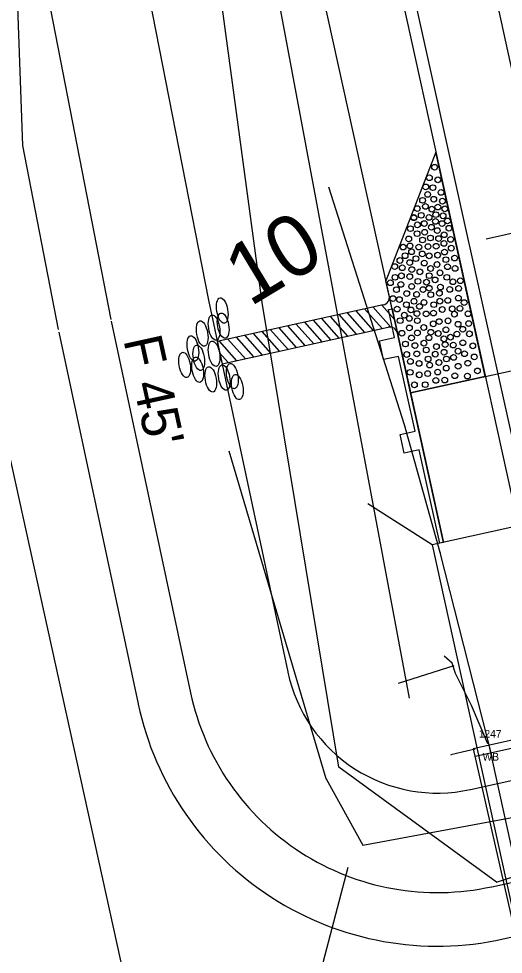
# Model space of a CAD drawing. Extents: x 2519952 to 2531965, y 848341 to 887632.
# Drawn here: x 2524178.8 to 2524242.1, y 857048.4 to 857170.6 of the extents above; entities that cross this region are included whole.
import ezdxf

# ---------------------------------------------------------------- set-up
doc = ezdxf.new("R2010")
doc.units = 0
for name, color, linetype in [('RD_EV_JW', 7, 'Continuous'), ('RD_EX_BldgApp', 7, 'Continuous'), ('RD_EX_BldgApp_txCode', 7, 'Continuous'), ('RD_EX_Bridge', 7, 'Continuous'), ('RD_EX_Conc', 7, 'Continuous'), ('RD_EX_DR_Pipe', 7, 'Continuous'), ('RD_EX_DV_Prop', 7, 'Continuous'), ('RD_EX_GuardRail', 7, 'Continuous'), ('RD_EX_H2O', 7, 'Continuous'), ('RD_EX_Misc', 7, 'Continuous'), ('RD_EX_Road', 7, 'Continuous'), ('RD_EX_RW', 7, 'Continuous'), ('RD_EX_VEG', 7, 'Continuous'), ('RD_HC_Cl', 7, 'Continuous'), ('RD_HC_Data_Tic', 7, 'Continuous'), ('RD_HC_TX_Sta50', 7, 'Continuous'), ('RD_PD_BCA', 7, 'Continuous'), ('RD_PD_Bridge', 7, 'Continuous'), ('RD_PD_CstnLmt', 7, 'Continuous'), ('RD_PD_DR_ErosCtrl', 7, 'Continuous'), ('RD_PD_Final_TrvlWay', 7, 'Continuous'), ('RD_PD_GR', 7, 'Continuous'), ('RD_PD_PaveShd', 7, 'Continuous'), ('RD_SMD_Locator', 7, 'Continuous')]:
    doc.layers.add(name, color=color, linetype=linetype)

# ---------------------------------------------------------------- blocks, each defined once
blk = doc.blocks.new('TBC1')
at = {"layer": 'RD_PD_GR'}
blk.add_lwpolyline([(12.5, 2.5), (15, 2.5), (15, 0.49), (25, 0.49), (25, 2.5), (27.5, 2.5), (27.5, 0.49), (31.25, 0.49), (31.25, 0), (0, 0), (0, 0.49), (12.5, 0.49)], close=True, dxfattribs=at)

msp = doc.modelspace()

# ---------------------------------------------------------------- linework, layer by layer
at = {"layer": 'RD_EV_JW'}
for points in [[(2524241.25, 857057.8), (2524220.66, 857072.8), (2524210.63, 857133.54), (2524190.68, 857281.24), (2524178.18, 857334.96), (2524155.01, 857422.39), (2524137.68, 857488.01), (2524120.9, 857534.64), (2524063.74, 857650.68), (2524019.29, 857616.94), (2523974.51, 857570.75)], [(2524241.25, 857057.8), (2524288.29, 857072.98), (2524302, 857102.41), (2524282.93, 857160.32), (2524257.89, 857229.33), (2524228.28, 857368.09), (2524210.76, 857440.65), (2524188.72, 857541.07), (2524178.8, 857585.79), (2524207.91, 857589.59), (2524237.38, 857595.52)]]:
    msp.add_lwpolyline(points, dxfattribs=at)
at = {"layer": 'RD_EX_BldgApp'}
msp.add_lwpolyline([(2524256.76, 857001.69), (2524248.36, 857039.08), (2524240.29, 857075.67)], dxfattribs=at)
at = {"layer": 'RD_EX_Bridge'}
for points in [[(2524254.99, 857001.37), (2524301.28, 857011.6), (2524285.15, 857085.66), (2524238.23, 857075.21), (2524254.99, 857001.37)], [(2524238.46, 857075.16), (2524236.78, 857074.76), (2524235.31, 857074.41)]]:
    msp.add_lwpolyline(points, dxfattribs=at)
at = {"layer": 'RD_EX_Conc'}
msp.add_lwpolyline([(2524240.13, 857075.85), (2524237.98, 857080.87), (2524235.89, 857085.05), (2524235.48, 857086.41), (2524234.43, 857087.33)], dxfattribs=at)
at = {"layer": 'RD_EX_DR_Pipe'}
msp.add_line((2524235.7, 857086.04), (2524228.42, 857083.76), dxfattribs=at)
at = {"layer": 'RD_EX_DV_Prop'}
msp.add_line((2524163.74, 857176.23), (2524228.26, 856883.25), dxfattribs=at)
at = {"layer": 'RD_EX_GuardRail'}
for p, q in [((2524229.24, 857117.55), (2524219.33, 857148.59)), ((2524233.91, 857100.84), (2524229.24, 857117.55)), ((2524240.73, 857074.01), (2524233.91, 857100.84))]:
    msp.add_line(p, q, dxfattribs=at)
at = {"layer": 'RD_EX_H2O'}
msp.add_line((2524218.99, 857071.27), (2524206.32, 857114.12), dxfattribs=at)
for points in [[(2524218.99, 857071.27), (2524223.78, 857062.61), (2524296.44, 857076.06), (2524302.51, 857087.07), (2524307.01, 857130.38)], [(2524221.83, 857059.69), (2524212.27, 857023.34), (2524144.98, 856984.03), (2524094.95, 856945.79), (2524039.03, 856896.4), (2524040.7, 856866.19), (2523970.09, 856835.53)]]:
    msp.add_lwpolyline(points, dxfattribs=at)
at = {"layer": 'RD_EX_Misc'}
msp.add_line((2524238.53, 857074.24), (2524285.74, 857084.83), dxfattribs=at)
at = {"layer": 'RD_EX_Road'}
msp.add_line((2524251.66, 857078.33), (2524230.4, 857173.95), dxfattribs=at)
at = {"layer": 'RD_EX_RW'}
msp.add_line((2524163.74, 857176.23), (2524228.26, 856883.25), dxfattribs=at)
at = {"layer": 'RD_EX_VEG'}
msp.add_lwpolyline([(2524229.89, 857081.83), (2524212.94, 857172.34), (2524171.7, 857362.72), (2524119.6, 857524.81)], dxfattribs=at)
at = {"layer": 'RD_HC_Cl'}
msp.add_line((2524121.25, 857717.97), (2524677.84, 855190.33), dxfattribs=at)
at = {"layer": 'RD_HC_Data_Tic'}
msp.add_line((2524247.74, 857143.53), (2524239.93, 857141.81), dxfattribs=at)
at = {"layer": 'RD_PD_BCA'}
for p, q in [((2524178.39, 857179.46), (2524179.27, 857154.05)), ((2524179.27, 857154.05), (2524183.96, 857129.98)), ((2524184.04, 857129.63), (2524194.42, 857081.07))]:
    msp.add_line(p, q, dxfattribs=at)
msp.add_lwpolyline([(2524242.14, 857050.37), (2524290.92, 857061.11)], dxfattribs=at)
msp.add_arc((2524233.53, 857089.43), 40, 192.0677, 282.4185, dxfattribs=at)
at = {"layer": 'RD_PD_Bridge'}
for p, q in [((2524230.02, 857121.71), (2524272.99, 857131.17)), ((2524234.32, 857102.18), (2524230.02, 857121.71)), ((2524232.86, 857101.86), (2524224.43, 857107.24))]:
    msp.add_line(p, q, dxfattribs=at)
for points in [[(2524278.76, 857111.96), (2524232.86, 857101.86)], [(2524232.86, 857101.86), (2524260.81, 856974.9)]]:
    msp.add_lwpolyline(points, dxfattribs=at)
at = {"layer": 'RD_PD_CstnLmt'}
for p, q in [((2524184.43, 857231.99), (2524203.59, 857133.81)), ((2524203.59, 857133.81), (2524213.98, 857085.25))]:
    msp.add_line(p, q, dxfattribs=at)
msp.add_lwpolyline([(2524237.84, 857069.9), (2524286.62, 857080.64)], dxfattribs=at)
msp.add_arc((2524233.53, 857089.43), 20, 192.0677, 282.4185, dxfattribs=at)
at = {"layer": 'RD_PD_DR_ErosCtrl'}
for p, q in [((2524171.67, 857229.49), (2524190.84, 857131.32)), ((2524190.88, 857131.09), (2524201.26, 857082.53))]:
    msp.add_line(p, q, dxfattribs=at)
msp.add_lwpolyline([(2524240.63, 857057.2), (2524289.42, 857067.94)], dxfattribs=at)
msp.add_arc((2524233.53, 857089.43), 33, 192.0677, 282.4185, dxfattribs=at)
at = {"layer": 'RD_PD_Final_TrvlWay'}
msp.add_line((2524198.39, 857311.86), (2524472.58, 856066.69), dxfattribs=at)
at = {"layer": 'RD_PD_GR'}
msp.add_line((2524227.6, 857132.7), (2524179.21, 857352.43), dxfattribs=at)
at = {"layer": 'RD_PD_PaveShd'}
for p, q in [((2524233.33, 857153.16), (2524226.79, 857136.36)), ((2524239.79, 857123.86), (2524233.33, 857153.16)), ((2524227.44, 857133.43), (2524226.79, 857136.36)), ((2524226.46, 857133.21), (2524204.75, 857128.42)), ((2524226.29, 857130.11), (2524224.02, 857132.68)), ((2524227.46, 857130.3), (2524225.14, 857132.92)), ((2524227.91, 857131.3), (2524226.25, 857133.17)), ((2524228.08, 857130.5), (2524227.44, 857133.43)), ((2524220.71, 857128.87), (2524218.43, 857131.44)), ((2524221.83, 857129.12), (2524219.55, 857131.69)), ((2524222.94, 857129.37), (2524220.67, 857131.94)), ((2524224.06, 857129.61), (2524221.79, 857132.18)), ((2524225.18, 857129.86), (2524222.9, 857132.43)), ((2524205.37, 857125.49), (2524227.11, 857130.28)), ((2524215.12, 857127.64), (2524212.85, 857130.21)), ((2524216.24, 857127.89), (2524213.97, 857130.46)), ((2524217.36, 857128.13), (2524215.08, 857130.7)), ((2524218.47, 857128.38), (2524216.2, 857130.95)), ((2524219.59, 857128.63), (2524217.32, 857131.2)), ((2524228.08, 857130.5), (2524230.02, 857121.71)), ((2524230.02, 857121.71), (2524228.08, 857130.5)), ((2524209.54, 857126.41), (2524207.26, 857128.98)), ((2524210.66, 857126.65), (2524208.38, 857129.22)), ((2524211.77, 857126.9), (2524209.5, 857129.47)), ((2524212.89, 857127.15), (2524210.62, 857129.72)), ((2524214.01, 857127.39), (2524211.73, 857129.96)), ((2524204.75, 857128.42), (2524205.37, 857125.49)), ((2524207.3, 857125.91), (2524205.03, 857128.48)), ((2524208.42, 857126.16), (2524206.15, 857128.73)), ((2524206.19, 857125.67), (2524205.06, 857126.94)), ((2524239.79, 857123.86), (2524230.02, 857121.71))]:
    msp.add_line(p, q, dxfattribs=at)
for centre in [(2524233.17, 857151.2), (2524233.17, 857151.2), (2524232.49, 857149.83), (2524232.49, 857149.83), (2524233.59, 857149.55), (2524233.59, 857149.55), (2524232.01, 857148.62), (2524232.01, 857148.62), (2524232.95, 857148.53), (2524232.95, 857148.53), (2524231.6, 857146.87), (2524232.26, 857147.65), (2524232.26, 857147.65), (2524233.05, 857147.02), (2524233.05, 857147.02), (2524234.01, 857147.91), (2524234.01, 857147.91), (2524230.9, 857145.8), (2524230.9, 857145.8), (2524231.97, 857146.08), (2524231.97, 857146.08), (2524232.81, 857145.72), (2524232.81, 857145.72), (2524233.59, 857145.99), (2524233.59, 857145.99), (2524234.19, 857146.76), (2524234.19, 857146.76), (2524234.5, 857145.76), (2524234.5, 857145.76), (2524230.45, 857144.6), (2524230.46, 857144.64), (2524231.42, 857144.91), (2524231.42, 857144.91), (2524232.44, 857144.64), (2524232.44, 857144.64), (2524233.33, 857145), (2524233.33, 857145), (2524234.27, 857144.85), (2524234.27, 857144.85), (2524230, 857143.17), (2524230, 857143.17), (2524230.92, 857143.67), (2524230.92, 857143.67), (2524231.82, 857143.84), (2524231.82, 857143.84), (2524232.75, 857143.35), (2524232.75, 857143.35), (2524233.28, 857144.12), (2524233.28, 857144.12), (2524234.14, 857143.83), (2524234.14, 857143.83), (2524234.85, 857144.18), (2524234.85, 857144.18), (2524235.04, 857143.23), (2524235.04, 857143.23), (2524230.87, 857142.52), (2524230.87, 857142.52), (2524231.87, 857142.7), (2524231.87, 857142.7), (2524232.62, 857141.95), (2524232.62, 857141.95), (2524233.51, 857142.92), (2524233.51, 857142.92), (2524234.42, 857142.37), (2524234.42, 857142.37), (2524229.04, 857140.76), (2524229.05, 857140.77), (2524229.79, 857141.83), (2524229.79, 857141.83), (2524229.95, 857140.92), (2524229.95, 857140.92), (2524231.1, 857140.77), (2524231.1, 857140.77), (2524231.59, 857141.69), (2524231.59, 857141.69), (2524232.3, 857140.83), (2524232.3, 857140.83), (2524233.37, 857140.87), (2524233.37, 857140.87), (2524233.69, 857141.87), (2524233.69, 857141.87), (2524234.38, 857141.24), (2524234.38, 857141.24), (2524235.26, 857141.77), (2524235.26, 857141.77), (2524229.31, 857139.64), (2524229.31, 857139.64), (2524230.16, 857140.15), (2524230.16, 857140.15), (2524231.55, 857139.87), (2524231.55, 857139.87), (2524232.46, 857139.62), (2524232.46, 857139.62), (2524233.56, 857139.71), (2524233.56, 857139.71), (2524234.46, 857140.11), (2524234.46, 857140.11), (2524235.35, 857140.62), (2524235.35, 857140.62), (2524228.63, 857139.01), (2524228.63, 857139.01), (2524229.91, 857138.74), (2524229.91, 857138.74), (2524230.72, 857139.25), (2524230.72, 857139.25), (2524231.81, 857138.68), (2524231.81, 857138.68), (2524233.48, 857138.49), (2524233.48, 857138.49), (2524234.64, 857139.12), (2524234.64, 857139.12), (2524235.78, 857139.33), (2524235.78, 857139.33), (2524227.96, 857138.21), (2524227.96, 857138.21), (2524228.82, 857137.01), (2524228.82, 857137.01), (2524228.94, 857138.07), (2524228.94, 857138.07), (2524230.19, 857137.82), (2524230.19, 857137.82), (2524231.24, 857137.53), (2524231.24, 857137.53), (2524232.47, 857137.03), (2524232.47, 857137.03), (2524232.64, 857137.97), (2524232.64, 857137.97), (2524233.87, 857137.4), (2524233.87, 857137.4), (2524234.85, 857138.2), (2524234.85, 857138.2), (2524235.84, 857137.98), (2524235.84, 857137.98), (2524227.39, 857136.11), (2524227.39, 857136.11), (2524227.39, 857136.11), (2524227.99, 857136.81), (2524227.99, 857136.81), (2524228.75, 857135.89), (2524228.75, 857135.89), (2524229.91, 857136.91), (2524229.91, 857136.91), (2524230.99, 857136.29), (2524230.99, 857136.29), (2524232.11, 857136.18), (2524232.11, 857136.18), (2524233.23, 857136.48), (2524233.23, 857136.48), (2524234.76, 857136.81), (2524234.76, 857136.81), (2524235.56, 857136.23), (2524235.56, 857136.23), (2524236.53, 857136.37), (2524236.53, 857136.37), (2524228.17, 857135.2), (2524228.17, 857135.2), (2524229.52, 857134.69), (2524229.52, 857134.69), (2524230.17, 857135.63), (2524230.17, 857135.63), (2524230.81, 857134.58), (2524230.81, 857134.58), (2524231.65, 857135.21), (2524231.65, 857135.21), (2524232.46, 857135.38), (2524232.46, 857135.38), (2524232.66, 857134.55), (2524232.66, 857134.55), (2524233.79, 857134.73), (2524233.79, 857134.73), (2524233.93, 857135.54), (2524233.93, 857135.54), (2524235.14, 857135.24), (2524235.14, 857135.24), (2524236.3, 857135.37), (2524236.3, 857135.37), (2524227.72, 857134.03), (2524227.72, 857134.03), (2524228.57, 857133.91), (2524228.57, 857133.91), (2524230.47, 857133.68), (2524230.47, 857133.68), (2524231.78, 857133.54), (2524231.78, 857133.54), (2524233.85, 857133.7), (2524233.85, 857133.7), (2524234.89, 857133.8), (2524234.89, 857133.8), (2524236.28, 857134.1), (2524236.28, 857134.1), (2524237.03, 857133.51), (2524228.27, 857132.67), (2524228.27, 857132.67), (2524229.48, 857133.24), (2524229.48, 857133.24), (2524230.07, 857132.55), (2524230.07, 857132.55), (2524231.19, 857133.01), (2524231.19, 857133.01), (2524233.02, 857132.14), (2524233.02, 857132.14), (2524233.06, 857133.24), (2524233.06, 857133.24), (2524234.17, 857132.61), (2524234.17, 857132.61), (2524235.47, 857132.7), (2524235.47, 857132.7), (2524236.48, 857132.75), (2524236.48, 857132.75), (2524228.66, 857131.15), (2524228.66, 857131.15), (2524229.21, 857131.87), (2524229.21, 857131.87), (2524229.86, 857131.44), (2524229.86, 857131.44), (2524230.86, 857132.08), (2524230.86, 857132.08), (2524230.91, 857131.15), (2524230.91, 857131.15), (2524232.06, 857132.03), (2524232.06, 857132.03), (2524233.76, 857131.03), (2524233.76, 857131.03), (2524234.92, 857131.13), (2524234.92, 857131.13), (2524235.76, 857132), (2524235.76, 857132), (2524237.53, 857132.06), (2524237.53, 857132.06), (2524229.87, 857130.2), (2524229.87, 857130.2), (2524231.75, 857130.26), (2524231.75, 857130.26), (2524232.99, 857130.74), (2524232.99, 857130.74), (2524234.65, 857129.97), (2524234.65, 857129.97), (2524236.24, 857130.68), (2524236.24, 857130.68), (2524236.85, 857130.03), (2524236.85, 857130.03), (2524237.62, 857130.77), (2524237.62, 857130.77), (2524228.9, 857129.51), (2524228.9, 857129.51), (2524230.15, 857128.9), (2524230.15, 857128.9), (2524230.92, 857129.55), (2524230.92, 857129.55), (2524232.43, 857128.92), (2524232.43, 857128.92), (2524232.67, 857129.64), (2524232.67, 857129.64), (2524233.65, 857129.47), (2524233.65, 857129.47), (2524234.38, 857128.78), (2524234.38, 857128.78), (2524235.24, 857129), (2524235.24, 857129), (2524236.08, 857129.4), (2524236.08, 857129.4), (2524237.72, 857129.43), (2524237.72, 857129.43), (2524229.35, 857128.1), (2524229.35, 857128.1), (2524230.6, 857127.89), (2524230.6, 857127.89), (2524231.77, 857128.21), (2524231.77, 857128.21), (2524232.08, 857127.32), (2524232.08, 857127.32), (2524233.4, 857127.77), (2524233.4, 857127.77), (2524234.55, 857128.03), (2524235.61, 857127.96), (2524235.61, 857127.96), (2524236.86, 857128.27), (2524236.86, 857128.27), (2524238.16, 857127.86), (2524238.16, 857127.86), (2524229.52, 857126.73), (2524229.52, 857126.73), (2524230.84, 857126.81), (2524230.84, 857126.81), (2524232.32, 857126.14), (2524232.32, 857126.14), (2524233.25, 857126.77), (2524233.25, 857126.77), (2524234.4, 857127.02), (2524234.4, 857127.02), (2524234.71, 857126.14), (2524234.71, 857126.14), (2524235.65, 857126.35), (2524235.65, 857126.35), (2524236.23, 857127.17), (2524236.23, 857127.17), (2524237.08, 857126.83), (2524237.08, 857126.83), (2524238.35, 857126.41), (2524238.35, 857126.41), (2524230, 857125.83), (2524230, 857125.83), (2524231.14, 857125.56), (2524231.14, 857125.56), (2524232.52, 857125.35), (2524232.52, 857125.35), (2524233.73, 857125.69), (2524233.73, 857125.69), (2524234.69, 857124.95), (2524234.69, 857124.95), (2524236.25, 857125.19), (2524236.25, 857125.19), (2524237.51, 857125.59), (2524237.51, 857125.59), (2524229.97, 857124.4), (2524229.97, 857124.4), (2524231.16, 857124.07), (2524231.16, 857124.07), (2524232.26, 857124.23), (2524232.26, 857124.23), (2524233.57, 857124.43), (2524233.57, 857124.43), (2524235.81, 857123.96), (2524235.81, 857123.96), (2524237.46, 857123.91), (2524237.46, 857123.91), (2524238.77, 857124.59), (2524238.77, 857124.59), (2524230.52, 857122.77), (2524230.52, 857122.77), (2524230.52, 857122.77), (2524231.95, 857122.79), (2524231.95, 857122.79), (2524233.33, 857123.35), (2524233.33, 857123.35), (2524234.49, 857123.39), (2524234.49, 857123.39)]:
    msp.add_circle(centre, 0.375, dxfattribs=at)
for centre, start, end in [((2524226.25, 857134.19), 282.4481, 12.4185), ((2524227.32, 857129.31), 12.4185, 102.4481)]:
    msp.add_arc(centre, 1, start, end, dxfattribs=at)
for centre in [(2524205.4, 857132.48), (2524204.34, 857130.24), (2524204.34, 857130.24), (2524205.52, 857130.5), (2524202.78, 857129.47), (2524202.78, 857129.47), (2524201.56, 857127.52), (2524201.56, 857127.52), (2524202.33, 857126.3), (2524202.33, 857126.3), (2524204.34, 857126.83), (2524204.34, 857126.83), (2524200.48, 857125.37), (2524200.48, 857125.37), (2524202.18, 857124.74), (2524202.18, 857124.74), (2524203.9, 857123.48), (2524203.9, 857123.48), (2524205.65, 857123.71), (2524205.65, 857123.71), (2524206.72, 857123.91), (2524206.72, 857123.91), (2524207.38, 857122.48), (2524207.38, 857122.48)]:
    msp.add_ellipse(centre, major_axis=(-0.29, 1.65), ratio=0.429445, dxfattribs=at)
at = {"layer": 'RD_SMD_Locator'}
for centre in [(2524219.33, 857148.59), (2524212.09, 857133.87), (2524229.24, 857117.55), (2524206.32, 857114.12), (2524233.91, 857100.84), (2524234.43, 857087.33), (2524235.48, 857086.41), (2524235.7, 857086.04), (2524235.89, 857085.05), (2524228.42, 857083.76), (2524229.89, 857081.83), (2524237.98, 857080.87), (2524238.23, 857075.21), (2524238.46, 857075.16), (2524240.13, 857075.85), (2524240.29, 857075.67), (2524235.31, 857074.41), (2524236.78, 857074.76), (2524238.53, 857074.24), (2524240.73, 857074.01), (2524220.66, 857072.8), (2524218.99, 857071.27), (2524218.99, 857071.27), (2524223.78, 857062.61), (2524221.83, 857059.69), (2524241.25, 857057.8), (2524241.25, 857057.8)]:
    msp.add_circle(centre, 0.001, dxfattribs=at)

# ---------------------------------------------------------------- block references
at = {"layer": 'RD_PD_Bridge', "rotation": 102.41848259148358}
msp.add_blockref('TBC1', (2524234.32, 857102.18), dxfattribs=at)

# ---------------------------------------------------------------- texts
at = {"layer": 'RD_EX_BldgApp_txCode'}
for s, p in [('1247', (2524238.94, 857076.67)), ('WB', (2524239.44, 857073.67))]:
    msp.add_text(s, height=1, dxfattribs=at).set_placement(p)
at = {"layer": 'RD_HC_TX_Sta50'}
msp.add_text('10', height=8, rotation=31.1184, dxfattribs=at).set_placement((2524209, 857132.89))
at = {"layer": 'RD_PD_CstnLmt'}
msp.add_text("F 45'", height=5, rotation=282.4185, dxfattribs=at).set_placement((2524192.46, 857128.66))

doc.saveas('drawing.dxf')
